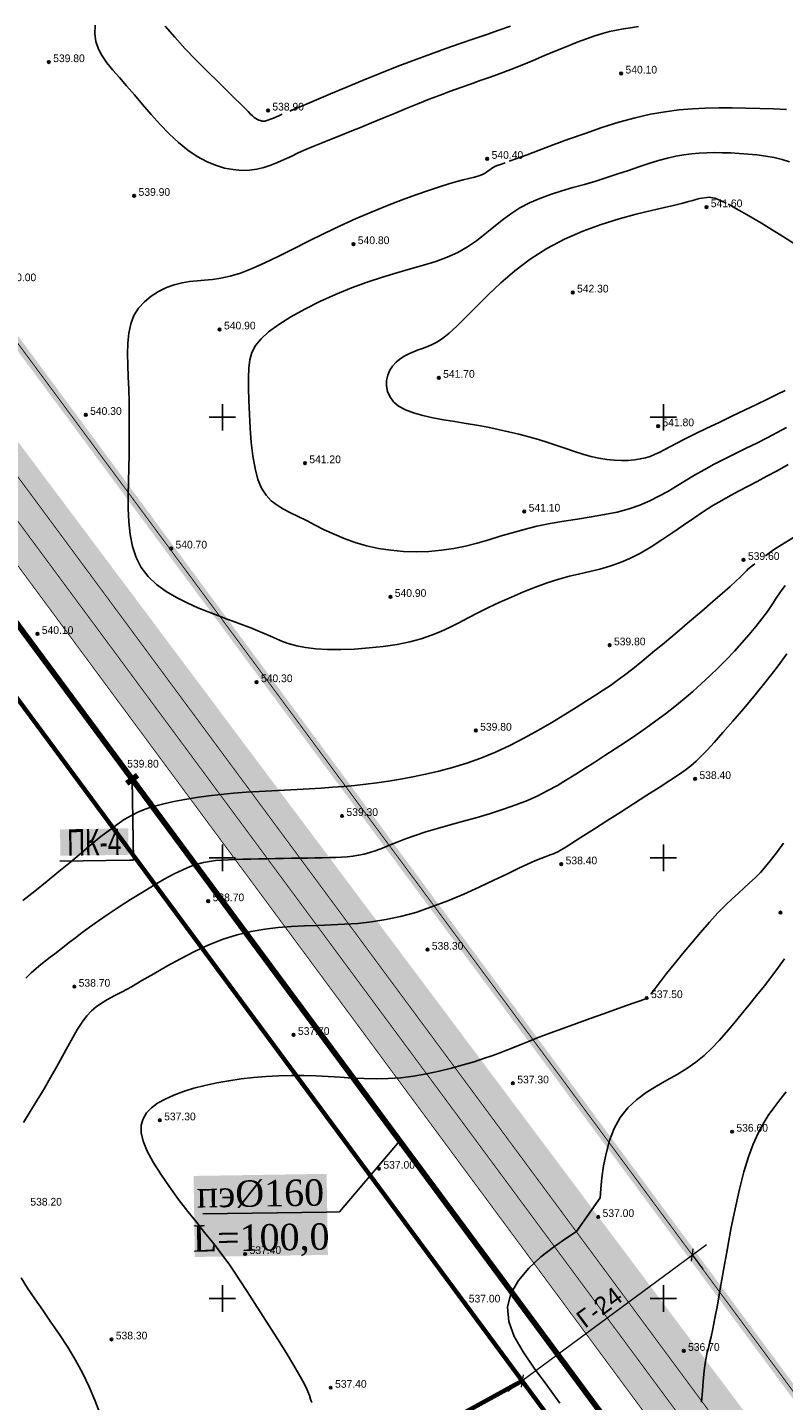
# Model space of a CAD drawing. Extents: x 0 to 361260, y 0 to 4201817.
# Tile 676 of 689: x 360978 to 361064, y 4200738 to 4200894. Entities that reach past the tile are written whole.
import ezdxf
from ezdxf import colors
from ezdxf.entities.mleader import LeaderData, LeaderLine
from ezdxf.math import Vec2, Vec3

# ---------------------------------------------------------------- set-up
doc = ezdxf.new("R2010")
doc.units = 0
doc.header["$LTSCALE"] = 0.5
doc.header["$MEASUREMENT"] = 0
doc.header["$PDMODE"] = 32
doc.header["$PDSIZE"] = 0.3
for name, pattern in [('CONTI', [0]), ('GOST2.303 6', [12, 8, -1.5, 1, -1.5]), ('STRIH_1', [3, 2, -1])]:
    doc.linetypes.add(name, pattern=pattern)
for name, color, linetype in [('(004) Точки рельефа', 7, 'Continuous'), ('GORIZDEFAULT', 32, 'CONTI'), ('OBRIV0', 32, 'CONTI'), ('PI_TTDEFAULT', 5, 'CONTI'), ('SETKR', 2, 'CONTI'), ('Водопровод 10', 7, 'Continuous'), ('Штрих Стекло', 7, 'Continuous')]:
    doc.layers.add(name, color=color, linetype=linetype)
doc.layers.add('0004. Услов. обоз. @ 1', color=250, linetype='Continuous', lineweight=30)
doc.styles.add('D-431', font='txt')
doc.styles.add('saddenly', font='arial.ttf')
doc.dimstyles.new('КАТЯ 200-not_rotation', dxfattribs={"dimtxt": 2, "dimasz": 1, "dimexe": 2, "dimexo": 0, "dimgap": 0.5, "dimtad": 1, "dimdec": 0, "dimzin": 0, "dimdsep": 46, "dimtxsty": 'saddenly', "dimblk": 'OBLIQUE', "dimcen": 10, "dimdle": 2, "dimclrd": 18, "dimclre": 18, "dimclrt": 18, "dimadec": 0, "dimazin": 0, "dimtfac": 1, "dimtdec": 0, "dimtofl": 0, "dimtmove": 0, "dimatfit": 3, "dimfxl": 1, "dimtolj": 1, "dimtzin": 0, "dimlwd": 0, "dimlwe": 0, "dimarcsym": 0})

# ---------------------------------------------------------------- blocks, each defined once
blk = doc.blocks.new('_Oblique')
at = {"color": 0, "linetype": 'ByBlock', "lineweight": -2}
blk.add_line((-0.5, -0.5), (0.5, 0.5), dxfattribs=at)
blk = doc.blocks.new('*D366')
at = {"color": 18, "linetype": 'Continuous', "lineweight": 0, "transparency": 16777216}
for p, q in [((361032.38, 4200739.47), (361054.9, 4200756.11)), ((361053.29, 4200754.92), (361054.48, 4200753.31)), ((361033.99, 4200740.65), (361035.18, 4200739.05))]:
    blk.add_line(p, q, dxfattribs=at)
at = {"layer": 'Defpoints', "color": 0, "linetype": 'Continuous', "transparency": 16777216}
for p in [(361053.29, 4200754.92), (361053.29, 4200754.92), (361033.99, 4200740.65)]:
    blk.add_point(p, dxfattribs=at)
at = {"color": 18, "linetype": 'Continuous', "lineweight": 0, "transparency": 16777216}
for p, rotation in [((361053.29, 4200754.92), 36.46851905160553), ((361033.99, 4200740.65), 216.4685190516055)]:
    blk.add_blockref('_Oblique', p, dxfattribs=dict(at, rotation=rotation))
at = {"color": 18, "linetype": 'Continuous', "transparency": 16777216, "insert": (361042.74, 4200749), "char_height": 2, "attachment_point": 5, "rotation": 36.4685, "style": 'saddenly'}
blk.add_mtext('\\A1;{\\C1;Г-24}', dxfattribs=at)
blk = doc.blocks.new('BL_333')
at = {"color": 0}
for p, q in [((-1.5, 0), (1.5, 0)), ((0, -1.5), (0, 1.5))]:
    blk.add_line(p, q, dxfattribs=at)
blk = doc.blocks.new('_None')
blk = doc.blocks.new('_ArchTick')
at = {"color": 0, "linetype": 'ByBlock', "const_width": 0.15}
blk.add_lwpolyline([(-0.5, -0.5), (0.5, 0.5)], dxfattribs=at)

msp = doc.modelspace()

# ---------------------------------------------------------------- hatches: boundary and pattern name
at = {"layer": 'Штрих Стекло', "linetype": 'Continuous'}
h = msp.add_hatch(color=5, dxfattribs=at)
h.dxf.hatch_style = 1
h.set_gradient(color1=(173, 173, 173), color2=(166, 166, 166), one_color=1, tint=0.65)
edge = h.paths.add_edge_path()
edge.add_line((360067.205, 4200806.615), (360049.645, 4200796.938))
edge.add_arc((360052.059, 4200792.559), 5, 32.88524, 118.85775, ccw=False)
edge.add_line((360056.257, 4200795.274), (360060.259, 4200789.085))
edge.add_line((360060.259, 4200789.085), (360069.039, 4200793.924))
edge.add_line((360069.039, 4200793.924), (360065.267, 4200799.758))
edge.add_arc((360069.63, 4200802.227), 5.014, 118.92591, 209.50369, ccw=False)
edge = h.paths.add_edge_path()
edge.add_line((360236.317, 4200517.23), (360498.797, 4200265.225))
edge.add_arc((360509.185, 4200276.045), 15, 226.16627, 298.85775)
edge.add_line((360516.425, 4200262.908), (361136.886, 4200604.824))
edge.add_arc((361129.646, 4200617.961), 15, 298.85775, 396.46852)
edge.add_line((361141.709, 4200626.877), (360736.189, 4201168.806))
edge.add_arc((360740.21, 4201171.777), 5, 118.85775, 216.46852, ccw=False)
edge.add_line((360737.797, 4201176.157), (360731.547, 4201172.713))
edge.add_line((360731.547, 4201172.713), (361139.296, 4200625.094))
edge.add_arc((361129.646, 4200617.961), 12, -61.14225, 36.46852, ccw=False)
edge.add_line((361135.438, 4200607.451), (360507.891, 4200266.197))
edge.add_line((360507.891, 4200266.197), (360237.512, 4200520.465))
edge.add_line((360237.512, 4200520.465), (360062.893, 4200790.537))
edge.add_line((360062.893, 4200790.537), (360060.259, 4200789.085))
edge.add_line((360060.259, 4200789.085), (360234.992, 4200518.836))
edge.add_arc((360242.55, 4200523.723), 9, 212.88524, 226.16627)
edge = h.paths.add_edge_path(flags=16)
edge.add_line((360274.624, 4200503.308), (360634.832, 4200701.808))
edge.add_arc((360637.246, 4200697.429), 5, 28.85775, 118.85775, ccw=False)
edge.add_line((360641.625, 4200699.842), (360789.915, 4200430.746))
edge.add_arc((360785.536, 4200428.333), 5, -61.14225, 28.85775, ccw=False)
edge.add_line((360787.949, 4200423.954), (360511.598, 4200271.666))
edge.add_arc((360509.185, 4200276.045), 5, 226.82384, 298.85775, ccw=False)
edge.add_line((360505.764, 4200272.399), (360273.569, 4200495.328))
edge.add_arc((360277.037, 4200498.929), 5, 118.85775, 226.07521, ccw=False)
h.paths.add_polyline_path([(360274.624, 4200503.308), (360631.329, 4200699.877), (360780.102, 4200429.905), (360509.832, 4200280.969)], flags=0)
edge = h.paths.add_edge_path(flags=16)
edge.add_line((360648.845, 4200709.53), (360942.986, 4200871.621))
edge.add_arc((360945.4, 4200867.242), 5, 36.46852, 118.85775, ccw=False)
edge.add_line((360949.42, 4200870.214), (361133.667, 4200620.933))
edge.add_arc((361129.646, 4200617.961), 5, -61.14225, 36.46852, ccw=False)
edge.add_line((361132.059, 4200613.582), (360801.962, 4200431.676))
edge.add_arc((360799.549, 4200436.055), 5, 208.85775, 298.85775, ccw=False)
edge.add_line((360795.17, 4200433.642), (360646.88, 4200702.738))
edge.add_arc((360651.259, 4200705.151), 5, 118.85775, 208.85775, ccw=False)
h.paths.add_polyline_path([(360652.349, 4200711.46), (360938.867, 4200869.351), (361123.713, 4200619.259), (360801.122, 4200441.489)], flags=0)
edge = h.paths.add_edge_path(flags=17)
edge.add_line((361139.296, 4200625.094), (360731.547, 4201172.713))
edge.add_line((360731.547, 4201172.713), (360723.659, 4201168.366))
edge.add_arc((360726.073, 4201163.987), 5, 36.46852, 118.85775, ccw=False)
edge.add_line((360730.093, 4201166.959), (360939.826, 4200883.196))
edge.add_arc((360935.805, 4200880.224), 5, -61.14225, 36.46852, ccw=False)
edge.add_line((360938.218, 4200875.845), (360645.95, 4200714.785))
edge.add_arc((360643.536, 4200719.164), 5, 208.85775, 298.85775, ccw=False)
edge.add_line((360639.157, 4200716.751), (360490.867, 4200985.847))
edge.add_arc((360495.246, 4200988.26), 5, 118.85775, 208.85775, ccw=False)
edge.add_line((360492.833, 4200992.639), (360478.82, 4200984.917))
edge.add_arc((360481.233, 4200980.538), 5, 28.85775, 118.85775, ccw=False)
edge.add_line((360485.612, 4200982.951), (360633.903, 4200713.855))
edge.add_arc((360629.523, 4200711.442), 5, -61.14225, 28.85552, ccw=False)
edge.add_line((360631.937, 4200707.063), (360550.485, 4200662.177))
edge.add_arc((360548.072, 4200666.557), 5, 208.85775, 298.85775, ccw=False)
edge.add_line((360543.693, 4200664.143), (360395.403, 4200933.239))
edge.add_arc((360399.782, 4200935.652), 5, 118.85775, 208.85775, ccw=False)
edge.add_line((360397.369, 4200940.032), (360749.145, 4201133.884))
edge.add_arc((360751.558, 4201129.505), 5, 36.46852, 118.85775, ccw=False)
edge.add_line((360755.579, 4201132.477), (360745.985, 4201145.458))
edge.add_arc((360741.964, 4201142.486), 5, -61.14225, 36.46852, ccw=False)
edge.add_line((360744.377, 4201138.107), (360086.378, 4200775.506))
edge.add_arc((360084.042, 4200779.927), 5, 212.88524, 297.85041, ccw=False)
edge.add_line((360079.844, 4200777.212), (360088.552, 4200763.743))
edge.add_arc((360092.751, 4200766.458), 5, 118.85775, 212.88524, ccw=False)
edge.add_line((360090.338, 4200770.837), (360383.356, 4200932.309))
edge.add_arc((360385.769, 4200927.93), 5, 28.85775, 118.85775, ccw=False)
edge.add_line((360390.148, 4200930.343), (360538.438, 4200661.248))
edge.add_arc((360534.059, 4200658.834), 5, -61.14225, 28.85775, ccw=False)
edge.add_line((360536.472, 4200654.455), (360267.361, 4200506.157))
edge.add_arc((360264.948, 4200510.536), 5, 226.16627, 298.85775, ccw=False)
edge.add_line((360261.485, 4200506.929), (360243.327, 4200524.363))
edge.add_line((360243.327, 4200524.363), (360069.039, 4200793.924))
edge.add_line((360069.039, 4200793.924), (360062.893, 4200790.537))
edge.add_line((360062.893, 4200790.537), (360237.512, 4200520.465))
edge.add_line((360237.512, 4200520.465), (360507.891, 4200266.197))
edge.add_line((360507.891, 4200266.197), (361135.438, 4200607.451))
edge.add_arc((361129.646, 4200617.961), 12, 298.85775, 396.46852)

# ---------------------------------------------------------------- linework, layer by layer
at = {"ltscale": 0.149071, "const_width": 0.1}
msp.add_lwpolyline([(359943.476, 4200738.432), (360053.157, 4200798.874, -0.3937719), (360059.769, 4200797.209), (360238.667, 4200520.519), (360501.567, 4200268.11, 0.3282587), (360514.494, 4200266.411), (361134.955, 4200608.327, 0.4536768), (361138.492, 4200624.499), (360736.189, 4201168.806, -0.4536768), (360737.797, 4201176.157), (360868.753, 4201248.322)], format="xyb", dxfattribs=at)
for points in [[(360052.603, 4200791.717), (360231.678, 4200514.752), (360505.949, 4200251.426), (361159.312, 4200611.473), (360744.344, 4201172.914)], [(360800.969, 4200441.405), (361123.713, 4200619.259), (360944.264, 4200862.049)]]:
    msp.add_lwpolyline(points, dxfattribs=at)
at = {"color": 1, "linetype": 'GOST2.303 6', "lineweight": 30, "const_width": 1.035}
msp.add_lwpolyline([(360055.869, 4200786.666), (360747.942, 4201168.046), (361159.312, 4200611.473), (360505.949, 4200251.426), (360231.678, 4200514.752)], close=True, dxfattribs=at)
at = {"color": 7, "linetype": 'STRIH_1', "ltscale": 2, "true_color": 0xffffff, "const_width": 0.1}
msp.add_lwpolyline([(360062.093, 4200799.14), (360240.997, 4200522.441), (360503.645, 4200270.274, 0.3282587), (360513.046, 4200269.038), (361133.507, 4200610.954, 0.4536768), (361136.08, 4200622.716), (360733.263, 4201167.717)], format="xyb", dxfattribs=at)
at = {"color": 5, "linetype": 'Continuous', "lineweight": 106}
msp.add_lwpolyline([(360703.217, 4201103.938), (360752.021, 4201130.562), (361131.186, 4200617.561)], dxfattribs=at)
at = {"ltscale": 0.149071, "const_width": 0.1}
msp.add_lwpolyline([(360949.42, 4200870.214), (361133.667, 4200620.933, -0.4536768), (361132.059, 4200613.582), (360801.962, 4200431.676, -0.4142136), (360795.17, 4200433.642), (360646.88, 4200702.738, -0.4142136), (360648.845, 4200709.53), (360942.986, 4200871.621, -0.3758217)], format="xyb", close=True, dxfattribs=at)
at = {"ltscale": 0.149071}
msp.add_lwpolyline([(360656.693, 4200703.578), (360801.122, 4200441.489), (361123.713, 4200619.259), (360944.264, 4200862.049)], close=True, dxfattribs=at)
at = {"color": 0, "ltscale": 0.149071, "const_width": 0.5}
for points in [[(360872.618, 4200651.728), (361033.988, 4200740.654), (360944.264, 4200862.049), (360800.403, 4200782.772)], [(360872.618, 4200651.728), (360944.832, 4200520.683), (361123.713, 4200619.259), (361033.988, 4200740.654)]]:
    msp.add_lwpolyline(points, close=True, dxfattribs=at)
at = {"layer": 'GORIZDEFAULT', "color": 32}
for points in [[(361047.17, 4200894.33, 539.5), (361046.28, 4200894.21, 539.5), (361045.47, 4200894.08, 539.5), (361044.69, 4200893.93, 539.5), (361043.91, 4200893.76, 539.5), (361043.1, 4200893.55, 539.5), (361042.24, 4200893.28, 539.5), (361041.28, 4200892.95, 539.5), (361040.21, 4200892.55, 539.5), (361039.04, 4200892.08, 539.5), (361037.81, 4200891.58, 539.5), (361036.53, 4200891.04, 539.5), (361035.23, 4200890.5, 539.5), (361033.95, 4200889.97, 539.5), (361032.7, 4200889.48, 539.5), (361031.51, 4200889.02, 539.5), (361030.36, 4200888.6, 539.5), (361029.24, 4200888.2, 539.5), (361028.13, 4200887.81, 539.5), (361027.02, 4200887.42, 539.5), (361025.87, 4200887.01, 539.5), (361024.68, 4200886.56, 539.5), (361023.44, 4200886.08, 539.5), (361022.15, 4200885.57, 539.5), (361020.83, 4200885.03, 539.5), (361019.51, 4200884.49, 539.5), (361018.19, 4200883.94, 539.5), (361016.91, 4200883.41, 539.5), (361015.67, 4200882.9, 539.5), (361014.49, 4200882.42, 539.5), (361013.38, 4200881.97, 539.5), (361012.32, 4200881.55, 539.5), (361011.32, 4200881.14, 539.5), (361010.37, 4200880.75, 539.5), (361009.47, 4200880.37, 539.5), (361008.61, 4200879.99, 539.5), (361007.8, 4200879.61, 539.5), (361007.02, 4200879.25, 539.5), (361006.26, 4200878.91, 539.5), (361005.49, 4200878.6, 539.5), (361004.72, 4200878.35, 539.5), (361003.92, 4200878.16, 539.5), (361003.07, 4200878.05, 539.5), (361002.18, 4200878.02, 539.5), (361001.23, 4200878.1, 539.5), (361000.25, 4200878.28, 539.5), (360999.24, 4200878.59, 539.5), (360998.2, 4200879.02, 539.5), (360997.15, 4200879.59, 539.5), (360996.09, 4200880.31, 539.5), (360995.03, 4200881.18, 539.5), (360993.97, 4200882.17, 539.5), (360992.94, 4200883.24, 539.5), (360991.93, 4200884.36, 539.5), (360990.95, 4200885.49, 539.5), (360990.02, 4200886.58, 539.5), (360989.14, 4200887.61, 539.5), (360988.32, 4200888.54, 539.5), (360987.57, 4200889.4, 539.5), (360986.92, 4200890.21, 539.5), (360986.38, 4200891, 539.5), (360985.95, 4200891.79, 539.5), (360985.67, 4200892.63, 539.5), (360985.54, 4200893.53, 539.5), (360985.57, 4200894.51, 539.5)], [(361006.79, 4200884.38, 539), (361006.4, 4200884.22, 539), (361006.13, 4200884.1, 539), (361005.94, 4200884.02, 539), (361005.79, 4200883.95, 539), (361004.81, 4200883.6, 539), (361004.65, 4200883.6, 539), (361004.49, 4200883.62, 539), (361004.32, 4200883.66, 539), (361004.14, 4200883.72, 539), (361003.97, 4200883.8, 539), (361003.78, 4200883.9, 539), (361003.6, 4200884.03, 539), (361003.41, 4200884.19, 539), (361003.19, 4200884.4, 539), (361002.91, 4200884.68, 539), (361002.54, 4200885.07, 539), (361002.04, 4200885.58, 539), (361001.39, 4200886.23, 539), (361000.55, 4200887.06, 539), (360999.51, 4200888.08, 539), (360998.32, 4200889.24, 539), (360997.06, 4200890.5, 539), (360995.8, 4200891.81, 539), (360994.6, 4200893.12, 539), (360993.53, 4200894.38, 539)], [(361032.65, 4200894.37, 539), (361031.36, 4200893.91, 539), (361029.99, 4200893.44, 539), (361028.52, 4200892.95, 539), (361026.97, 4200892.42, 539), (361025.32, 4200891.85, 539), (361023.58, 4200891.22, 539), (361021.74, 4200890.54, 539), (361019.81, 4200889.8, 539), (361017.84, 4200889.01, 539), (361015.89, 4200888.22, 539), (361014.01, 4200887.44, 539), (361012.25, 4200886.7, 539), (361010.68, 4200886.03, 539), (361009.34, 4200885.46, 539), (361008.4, 4200885.06, 539), (361007.65, 4200884.74, 539)], [(361063.96, 4200884.93, 540.5), (361062.47, 4200884.99, 540.5), (361060.92, 4200885.04, 540.5), (361059.35, 4200885.08, 540.5), (361057.8, 4200885.1, 540.5), (361056.28, 4200885.11, 540.5), (361054.78, 4200885.09, 540.5), (361053.29, 4200885.01, 540.5), (361051.77, 4200884.88, 540.5), (361050.2, 4200884.67, 540.5), (361048.55, 4200884.38, 540.5), (361046.81, 4200883.98, 540.5), (361044.96, 4200883.47, 540.5), (361043.04, 4200882.87, 540.5), (361041.12, 4200882.22, 540.5), (361039.25, 4200881.56, 540.5), (361037.49, 4200880.91, 540.5), (361035.9, 4200880.32, 540.5), (361034.54, 4200879.8, 540.5), (361033.38, 4200879.37, 540.5), (361032.5, 4200879.05, 540.5)], [(361064.31, 4200879, 541), (361063.46, 4200879.26, 541), (361062.55, 4200879.47, 541), (361061.6, 4200879.64, 541), (361060.61, 4200879.77, 541), (361059.61, 4200879.87, 541), (361058.61, 4200879.94, 541), (361057.63, 4200879.99, 541), (361056.68, 4200880.01, 541), (361055.78, 4200880.03, 541), (361054.91, 4200880.02, 541), (361054.05, 4200879.98, 541), (361053.2, 4200879.91, 541), (361052.32, 4200879.79, 541), (361051.42, 4200879.63, 541), (361050.46, 4200879.41, 541), (361049.44, 4200879.13, 541), (361048.36, 4200878.79, 541), (361047.23, 4200878.42, 541), (361046.06, 4200878.02, 541), (361044.84, 4200877.61, 541), (361043.6, 4200877.2, 541), (361042.33, 4200876.8, 541), (361041.04, 4200876.42, 541), (361039.75, 4200876.06, 541), (361038.48, 4200875.68, 541), (361037.22, 4200875.28, 541), (361036, 4200874.83, 541), (361034.84, 4200874.33, 541), (361033.73, 4200873.75, 541), (361032.7, 4200873.08, 541), (361031.71, 4200872.35, 541), (361030.75, 4200871.58, 541), (361029.8, 4200870.8, 541), (361028.82, 4200870.04, 541), (361027.79, 4200869.33, 541), (361026.69, 4200868.69, 541), (361025.49, 4200868.15, 541), (361024.2, 4200867.68, 541), (361022.81, 4200867.25, 541), (361021.34, 4200866.83, 541), (361019.78, 4200866.39, 541), (361018.14, 4200865.91, 541), (361016.42, 4200865.34, 541), (361014.64, 4200864.68, 541), (361012.83, 4200863.93, 541), (361011.05, 4200863.12, 541), (361009.35, 4200862.26, 541), (361007.78, 4200861.39, 541), (361006.4, 4200860.53, 541), (361005.25, 4200859.7, 541), (361004.39, 4200858.91, 541), (361003.77, 4200858.13, 541), (361003.35, 4200857.34, 541), (361003.11, 4200856.5, 541), (361002.99, 4200855.56, 541), (361002.97, 4200854.5, 541), (361002.98, 4200853.29, 541), (361003.02, 4200851.89, 541), (361003.07, 4200850.36, 541), (361003.15, 4200848.76, 541), (361003.28, 4200847.15, 541), (361003.46, 4200845.61, 541), (361003.71, 4200844.19, 541), (361004.04, 4200842.95, 541)], [(361032.06, 4200878.89, 540.5), (361031.54, 4200878.7, 540.5), (361031.17, 4200878.56, 540.5), (361030.9, 4200878.45, 540.5), (361030.69, 4200878.34, 540.5), (361030.5, 4200878.22, 540.5), (361030.33, 4200878.09, 540.5), (361030.14, 4200877.96, 540.5), (361029.95, 4200877.82, 540.5), (361029.73, 4200877.68, 540.5), (361029.48, 4200877.55, 540.5), (361029.19, 4200877.43, 540.5), (361028.85, 4200877.33, 540.5), (361028.44, 4200877.22, 540.5), (361027.93, 4200877.1, 540.5), (361027.32, 4200876.94, 540.5), (361026.58, 4200876.75, 540.5), (361025.68, 4200876.49, 540.5), (361024.61, 4200876.16, 540.5), (361023.36, 4200875.74, 540.5), (361021.94, 4200875.24, 540.5), (361020.38, 4200874.67, 540.5), (361018.72, 4200874.02, 540.5), (361016.97, 4200873.31, 540.5), (361015.18, 4200872.54, 540.5), (361013.37, 4200871.71, 540.5), (361011.56, 4200870.85, 540.5), (361009.78, 4200869.97, 540.5), (361008.05, 4200869.1, 540.5), (361006.4, 4200868.27, 540.5), (361004.83, 4200867.52, 540.5), (361003.38, 4200866.88, 540.5), (361002.05, 4200866.37, 540.5), (361000.88, 4200866.01, 540.5), (360999.82, 4200865.79, 540.5), (360998.87, 4200865.65, 540.5), (360997.98, 4200865.57, 540.5), (360997.13, 4200865.5, 540.5), (360996.29, 4200865.42, 540.5), (360995.44, 4200865.27, 540.5), (360994.55, 4200865.04, 540.5), (360993.65, 4200864.71, 540.5), (360992.77, 4200864.28, 540.5), (360991.93, 4200863.75, 540.5), (360991.16, 4200863.11, 540.5), (360990.51, 4200862.38, 540.5), (360989.98, 4200861.54, 540.5), (360989.62, 4200860.59, 540.5), (360989.39, 4200859.55, 540.5), (360989.28, 4200858.41, 540.5), (360989.25, 4200857.2, 540.5), (360989.28, 4200855.93, 540.5), (360989.33, 4200854.59, 540.5), (360989.39, 4200853.2, 540.5), (360989.43, 4200851.77, 540.5), (360989.45, 4200850.31, 540.5), (360989.45, 4200848.82, 540.5), (360989.44, 4200847.31, 540.5), (360989.42, 4200845.78, 540.5), (360989.39, 4200844.24, 540.5), (360989.36, 4200842.7, 540.5), (360989.33, 4200841.15, 540.5), (360989.33, 4200839.63, 540.5), (360989.39, 4200838.14, 540.5), (360989.54, 4200836.71, 540.5), (360989.8, 4200835.35, 540.5), (360990.22, 4200834.09, 540.5), (360990.81, 4200832.95, 540.5), (360991.6, 4200831.93, 540.5), (360992.55, 4200831.03, 540.5), (360993.64, 4200830.24, 540.5), (360994.8, 4200829.54, 540.5), (360996.01, 4200828.93, 540.5), (360997.22, 4200828.39, 540.5), (360998.4, 4200827.92, 540.5), (360999.5, 4200827.49, 540.5), (361000.53, 4200827.1, 540.5), (361001.49, 4200826.74, 540.5), (361002.39, 4200826.41, 540.5), (361003.23, 4200826.09, 540.5), (361004.01, 4200825.78, 540.5), (361004.74, 4200825.47, 540.5), (361005.44, 4200825.16, 540.5), (361006.12, 4200824.85, 540.5), (361006.82, 4200824.56, 540.5), (361007.59, 4200824.29, 540.5), (361008.45, 4200824.05, 540.5), (361009.44, 4200823.86, 540.5), (361010.59, 4200823.72, 540.5)], [(361057.12, 4200874.29, 541.5), (361056.57, 4200874.56, 541.5), (361056.15, 4200874.74, 541.5), (361055.82, 4200874.86, 541.5), (361055.57, 4200874.92, 541.5), (361055.37, 4200874.95, 541.5), (361055.21, 4200874.96, 541.5), (361054.11, 4200874.84, 541.5), (361053.93, 4200874.79, 541.5), (361053.68, 4200874.71, 541.5), (361053.34, 4200874.61, 541.5), (361052.86, 4200874.48, 541.5), (361052.19, 4200874.31, 541.5), (361051.29, 4200874.08, 541.5), (361050.12, 4200873.8, 541.5), (361048.64, 4200873.45, 541.5), (361046.91, 4200873.03, 541.5), (361045, 4200872.5, 541.5), (361042.96, 4200871.87, 541.5), (361040.87, 4200871.11, 541.5), (361038.78, 4200870.21, 541.5), (361036.77, 4200869.16, 541.5), (361034.89, 4200867.94, 541.5), (361033.15, 4200866.62, 541.5), (361031.56, 4200865.24, 541.5), (361030.1, 4200863.86, 541.5), (361028.79, 4200862.54, 541.5), (361027.62, 4200861.35, 541.5), (361026.6, 4200860.33, 541.5), (361025.72, 4200859.54, 541.5), (361024.97, 4200858.95, 541.5), (361024.31, 4200858.52, 541.5), (361023.73, 4200858.21, 541.5), (361023.19, 4200857.99, 541.5), (361022.69, 4200857.81, 541.5), (361022.19, 4200857.64, 541.5), (361021.67, 4200857.44, 541.5), (361021.14, 4200857.21, 541.5), (361020.63, 4200856.93, 541.5), (361020.14, 4200856.61, 541.5), (361019.69, 4200856.24, 541.5), (361019.3, 4200855.81, 541.5), (361018.98, 4200855.33, 541.5), (361018.75, 4200854.77, 541.5), (361018.62, 4200854.18, 541.5), (361018.6, 4200853.56, 541.5), (361018.72, 4200852.94, 541.5), (361018.97, 4200852.34, 541.5), (361019.39, 4200851.77, 541.5), (361019.98, 4200851.27, 541.5), (361020.75, 4200850.85, 541.5), (361021.67, 4200850.5, 541.5), (361022.73, 4200850.2, 541.5), (361023.88, 4200849.95, 541.5), (361025.09, 4200849.72, 541.5), (361026.35, 4200849.51, 541.5), (361027.61, 4200849.3, 541.5), (361028.86, 4200849.09, 541.5), (361030.08, 4200848.86, 541.5), (361031.28, 4200848.61, 541.5), (361032.46, 4200848.35, 541.5), (361033.61, 4200848.07, 541.5), (361034.73, 4200847.78, 541.5), (361035.83, 4200847.46, 541.5), (361036.89, 4200847.13, 541.5), (361037.92, 4200846.78, 541.5), (361038.93, 4200846.44, 541.5), (361039.91, 4200846.12, 541.5), (361040.86, 4200845.82, 541.5), (361041.79, 4200845.56, 541.5), (361042.7, 4200845.36, 541.5)], [(361064.86, 4200869.68, 541.5), (361063.61, 4200870.48, 541.5), (361062.34, 4200871.27, 541.5), (361061.11, 4200872.02, 541.5), (361059.94, 4200872.72, 541.5), (361058.88, 4200873.33, 541.5), (361057.96, 4200873.84, 541.5), (361057.65, 4200874.02, 541.5), (361057.36, 4200874.17, 541.5)], [(361042.7, 4200845.36, 541.5), (361043.58, 4200845.21, 541.5), (361044.42, 4200845.13, 541.5), (361045.24, 4200845.1, 541.5), (361046, 4200845.11, 541.5), (361046.72, 4200845.17, 541.5), (361047.38, 4200845.27, 541.5), (361047.98, 4200845.4, 541.5), (361048.51, 4200845.56, 541.5), (361049.01, 4200845.76, 541.5), (361049.53, 4200845.99, 541.5), (361050.09, 4200846.29, 541.5), (361050.74, 4200846.64, 541.5), (361051.52, 4200847.05, 541.5), (361052.47, 4200847.55, 541.5), (361053.62, 4200848.12, 541.5), (361054.91, 4200848.75, 541.5), (361056.31, 4200849.42, 541.5), (361057.75, 4200850.11, 541.5), (361059.18, 4200850.79, 541.5), (361060.55, 4200851.44, 541.5), (361061.79, 4200852.05, 541.5), (361062.87, 4200852.58, 541.5), (361063.79, 4200853.05, 541.5)], [(361004.04, 4200842.95, 541), (361004.45, 4200841.95, 541), (361004.96, 4200841.15, 541), (361005.54, 4200840.52, 541), (361006.2, 4200840.01, 541), (361006.94, 4200839.57, 541), (361007.74, 4200839.16, 541), (361008.61, 4200838.73, 541), (361009.53, 4200838.27, 541), (361010.51, 4200837.76, 541), (361011.56, 4200837.24, 541), (361012.66, 4200836.73, 541), (361013.82, 4200836.23, 541), (361015.05, 4200835.79, 541), (361016.34, 4200835.41, 541), (361017.69, 4200835.12, 541), (361019.09, 4200834.91, 541), (361020.52, 4200834.78, 541), (361021.97, 4200834.74, 541), (361023.41, 4200834.78, 541), (361024.84, 4200834.91, 541), (361026.23, 4200835.11, 541), (361027.58, 4200835.38, 541), (361028.9, 4200835.72, 541), (361030.21, 4200836.1, 541), (361031.51, 4200836.5, 541), (361032.85, 4200836.9, 541), (361034.22, 4200837.28, 541), (361035.65, 4200837.63, 541), (361037.15, 4200837.93, 541), (361038.7, 4200838.2, 541), (361040.27, 4200838.44, 541), (361041.83, 4200838.69, 541), (361043.34, 4200838.95, 541), (361044.78, 4200839.25, 541), (361046.12, 4200839.6, 541), (361047.34, 4200840.02, 541), (361048.46, 4200840.5, 541), (361049.5, 4200841.03, 541), (361050.5, 4200841.59, 541), (361051.48, 4200842.19, 541), (361052.48, 4200842.8, 541), (361053.52, 4200843.43, 541), (361054.62, 4200844.05, 541), (361055.77, 4200844.66, 541), (361056.96, 4200845.27, 541), (361058.18, 4200845.88, 541), (361059.39, 4200846.48, 541), (361060.59, 4200847.08, 541), (361061.76, 4200847.67, 541), (361062.89, 4200848.26, 541), (361063.96, 4200848.85, 541)], [(361010.59, 4200823.72, 540.5), (361011.93, 4200823.65, 540.5), (361013.42, 4200823.65, 540.5), (361015, 4200823.7, 540.5), (361016.63, 4200823.82, 540.5), (361018.25, 4200824, 540.5), (361019.8, 4200824.23, 540.5), (361021.24, 4200824.52, 540.5), (361022.54, 4200824.86, 540.5), (361023.7, 4200825.26, 540.5), (361024.78, 4200825.69, 540.5), (361025.81, 4200826.17, 540.5), (361026.82, 4200826.69, 540.5), (361027.86, 4200827.23, 540.5), (361028.97, 4200827.81, 540.5), (361030.17, 4200828.4, 540.5), (361031.44, 4200829.01, 540.5), (361032.77, 4200829.6, 540.5), (361034.13, 4200830.18, 540.5), (361035.49, 4200830.72, 540.5), (361036.83, 4200831.2, 540.5), (361038.13, 4200831.61, 540.5), (361039.36, 4200831.95, 540.5), (361040.54, 4200832.24, 540.5), (361041.68, 4200832.5, 540.5), (361042.8, 4200832.78, 540.5), (361043.92, 4200833.09, 540.5), (361045.04, 4200833.48, 540.5), (361046.2, 4200833.97, 540.5), (361047.39, 4200834.58, 540.5), (361048.61, 4200835.3, 540.5), (361049.84, 4200836.09, 540.5), (361051.07, 4200836.92, 540.5), (361052.27, 4200837.75, 540.5), (361053.44, 4200838.56, 540.5), (361054.56, 4200839.3, 540.5), (361055.62, 4200839.97, 540.5), (361056.63, 4200840.57, 540.5), (361057.62, 4200841.13, 540.5), (361058.6, 4200841.65, 540.5), (361059.6, 4200842.18, 540.5), (361060.64, 4200842.72, 540.5), (361061.74, 4200843.3, 540.5), (361062.91, 4200843.94, 540.5), (361064.14, 4200844.64, 540.5)], [(361061.56, 4200834.26, 539.5), (361062.48, 4200834.95, 539.5), (361063.71, 4200835.71, 539.5), (361065.14, 4200836.58, 539.5), (361066.71, 4200837.53, 539.5), (361068.32, 4200838.5, 539.5), (361069.89, 4200839.45, 539.5), (361071.35, 4200840.32, 539.5), (361072.59, 4200841.08, 539.5), (361073.53, 4200841.66, 539.5), (361074.25, 4200842.11, 539.5), (361074.8, 4200842.48, 539.5), (361075.23, 4200842.79, 539.5), (361075.58, 4200843.06, 539.5)], [(360977.38, 4200795.17, 539.5), (360978.75, 4200796.24, 539.5), (360980.12, 4200797.34, 539.5), (360981.47, 4200798.45, 539.5), (360982.78, 4200799.53, 539.5), (360984.02, 4200800.57, 539.5), (360985.18, 4200801.54, 539.5), (360986.24, 4200802.41, 539.5), (360987.2, 4200803.16, 539.5), (360988.07, 4200803.8, 539.5), (360988.88, 4200804.35, 539.5), (360989.68, 4200804.82, 539.5), (360990.5, 4200805.22, 539.5), (360991.36, 4200805.57, 539.5), (360992.31, 4200805.87, 539.5), (360993.36, 4200806.15, 539.5), (360994.51, 4200806.41, 539.5), (360995.74, 4200806.64, 539.5), (360997.05, 4200806.85, 539.5), (360998.41, 4200807.03, 539.5), (360999.82, 4200807.19, 539.5), (361001.26, 4200807.33, 539.5), (361002.71, 4200807.44, 539.5), (361004.16, 4200807.54, 539.5), (361005.61, 4200807.62, 539.5), (361007.05, 4200807.7, 539.5), (361008.47, 4200807.77, 539.5), (361009.86, 4200807.84, 539.5), (361011.2, 4200807.92, 539.5), (361012.5, 4200808.01, 539.5), (361013.77, 4200808.11, 539.5), (361015.02, 4200808.22, 539.5), (361016.27, 4200808.36, 539.5), (361017.53, 4200808.52, 539.5), (361018.83, 4200808.71, 539.5), (361020.18, 4200808.93, 539.5), (361021.58, 4200809.19, 539.5), (361023.04, 4200809.49, 539.5), (361024.56, 4200809.84, 539.5), (361026.11, 4200810.26, 539.5), (361027.7, 4200810.75, 539.5), (361029.32, 4200811.33, 539.5), (361030.96, 4200812, 539.5), (361032.61, 4200812.77, 539.5), (361034.25, 4200813.61, 539.5), (361035.84, 4200814.49, 539.5), (361037.37, 4200815.38, 539.5), (361038.81, 4200816.26, 539.5), (361040.12, 4200817.08, 539.5), (361041.29, 4200817.82, 539.5), (361042.29, 4200818.46, 539.5), (361043.18, 4200819.04, 539.5), (361043.99, 4200819.58, 539.5), (361044.78, 4200820.13, 539.5), (361045.6, 4200820.74, 539.5), (361046.52, 4200821.45, 539.5), (361047.56, 4200822.29, 539.5), (361048.78, 4200823.29, 539.5), (361050.13, 4200824.42, 539.5), (361051.55, 4200825.61, 539.5), (361052.98, 4200826.83, 539.5), (361054.35, 4200828.01, 539.5), (361055.61, 4200829.1, 539.5), (361056.69, 4200830.05, 539.5), (361057.56, 4200830.81, 539.5), (361058.22, 4200831.41, 539.5), (361058.71, 4200831.86, 539.5), (361059.06, 4200832.2, 539.5), (361059.3, 4200832.45, 539.5), (361059.46, 4200832.63, 539.5), (361059.58, 4200832.78, 539.5), (361060.38, 4200833.38, 539.5)], [(360977.71, 4200786.34, 539), (360978.31, 4200786.94, 539), (360978.88, 4200787.46, 539), (360979.42, 4200787.91, 539), (360979.95, 4200788.33, 539), (360980.48, 4200788.72, 539), (360981, 4200789.11, 539), (360981.53, 4200789.51, 539), (360982.08, 4200789.95, 539), (360982.68, 4200790.43, 539), (360983.34, 4200790.94, 539), (360984.09, 4200791.52, 539), (360984.95, 4200792.15, 539), (360985.94, 4200792.85, 539), (360987.06, 4200793.62, 539), (360988.29, 4200794.44, 539), (360989.58, 4200795.27, 539), (360990.89, 4200796.09, 539), (360992.18, 4200796.87, 539), (360993.4, 4200797.57, 539), (360994.52, 4200798.18, 539), (360995.5, 4200798.65, 539), (360996.36, 4200799.02, 539), (360997.14, 4200799.29, 539), (360997.85, 4200799.48, 539), (360998.53, 4200799.6, 539), (360999.21, 4200799.69, 539), (360999.92, 4200799.74, 539), (361000.68, 4200799.78, 539), (361001.49, 4200799.82, 539), (361002.34, 4200799.85, 539), (361003.22, 4200799.87, 539), (361004.13, 4200799.89, 539), (361005.05, 4200799.91, 539), (361005.98, 4200799.92, 539), (361006.92, 4200799.93, 539), (361007.84, 4200799.95, 539), (361008.75, 4200799.96, 539), (361009.64, 4200799.98, 539), (361010.5, 4200800, 539), (361011.32, 4200800.01, 539), (361012.1, 4200800.03, 539), (361012.82, 4200800.05, 539), (361013.51, 4200800.08, 539), (361014.16, 4200800.13, 539), (361014.8, 4200800.19, 539), (361015.44, 4200800.29, 539), (361016.08, 4200800.43, 539), (361016.73, 4200800.61, 539), (361017.42, 4200800.84, 539), (361018.15, 4200801.12, 539), (361018.95, 4200801.44, 539), (361019.82, 4200801.79, 539), (361020.78, 4200802.16, 539), (361021.86, 4200802.55, 539), (361023.06, 4200802.94, 539), (361024.39, 4200803.35, 539), (361025.83, 4200803.76, 539), (361027.34, 4200804.17, 539), (361028.88, 4200804.6, 539), (361030.41, 4200805.05, 539), (361031.89, 4200805.52, 539), (361033.29, 4200806.01, 539), (361034.59, 4200806.52, 539), (361035.78, 4200807.06, 539), (361036.91, 4200807.63, 539), (361037.98, 4200808.23, 539), (361039.03, 4200808.85, 539), (361040.07, 4200809.5, 539), (361041.14, 4200810.18, 539), (361042.24, 4200810.88, 539), (361043.38, 4200811.61, 539), (361044.54, 4200812.36, 539), (361045.7, 4200813.13, 539), (361046.87, 4200813.92, 539), (361048.02, 4200814.72, 539), (361049.15, 4200815.54, 539), (361050.24, 4200816.36, 539), (361051.3, 4200817.19, 539), (361052.34, 4200818.04, 539), (361053.34, 4200818.89, 539), (361054.32, 4200819.77, 539), (361055.28, 4200820.66, 539), (361056.22, 4200821.58, 539), (361057.15, 4200822.51, 539), (361058.05, 4200823.46, 539), (361058.91, 4200824.41, 539), (361059.73, 4200825.35, 539), (361060.49, 4200826.26, 539), (361061.18, 4200827.14, 539), (361061.79, 4200827.97, 539), (361062.32, 4200828.75, 539), (361062.8, 4200829.49, 539), (361063.29, 4200830.2, 539), (361063.81, 4200830.91, 539)], [(360977.46, 4200769.96, 538.5), (360978.22, 4200771.23, 538.5), (360979, 4200772.52, 538.5), (360979.78, 4200773.81, 538.5), (360980.53, 4200775.08, 538.5), (360981.23, 4200776.31, 538.5), (360981.88, 4200777.49, 538.5), (360982.48, 4200778.59, 538.5), (360983.05, 4200779.62, 538.5), (360983.59, 4200780.55, 538.5), (360984.12, 4200781.37, 538.5), (360984.64, 4200782.06, 538.5), (360985.16, 4200782.63, 538.5), (360985.71, 4200783.11, 538.5), (360986.3, 4200783.52, 538.5), (360986.98, 4200783.92, 538.5), (360987.74, 4200784.34, 538.5), (360988.64, 4200784.81, 538.5), (360989.68, 4200785.38, 538.5), (360990.88, 4200786.07, 538.5), (360992.23, 4200786.86, 538.5), (360993.69, 4200787.7, 538.5), (360995.24, 4200788.55, 538.5), (360996.84, 4200789.37, 538.5), (360998.47, 4200790.12, 538.5), (361000.09, 4200790.77, 538.5), (361001.69, 4200791.27, 538.5), (361003.25, 4200791.65, 538.5), (361004.8, 4200791.91, 538.5), (361006.32, 4200792.09, 538.5), (361007.83, 4200792.21, 538.5), (361009.33, 4200792.28, 538.5), (361010.82, 4200792.34, 538.5), (361012.32, 4200792.39, 538.5), (361013.83, 4200792.46, 538.5), (361015.36, 4200792.57, 538.5), (361016.92, 4200792.74, 538.5), (361018.53, 4200792.99, 538.5), (361020.19, 4200793.35, 538.5), (361021.92, 4200793.82, 538.5), (361023.72, 4200794.43, 538.5), (361025.55, 4200795.13, 538.5), (361027.37, 4200795.9, 538.5), (361029.12, 4200796.69, 538.5), (361030.77, 4200797.46, 538.5), (361032.26, 4200798.17, 538.5), (361033.54, 4200798.79, 538.5), (361034.6, 4200799.28, 538.5), (361035.44, 4200799.65, 538.5), (361036.09, 4200799.93, 538.5), (361036.6, 4200800.12, 538.5), (361036.98, 4200800.27, 538.5), (361037.28, 4200800.37, 538.5), (361037.53, 4200800.46, 538.5), (361037.76, 4200800.56, 538.5), (361038.02, 4200800.68, 538.5), (361038.33, 4200800.86, 538.5), (361038.74, 4200801.11, 538.5), (361039.29, 4200801.45, 538.5), (361040.03, 4200801.92, 538.5), (361040.99, 4200802.53, 538.5), (361042.19, 4200803.3, 538.5), (361043.58, 4200804.19, 538.5), (361045.09, 4200805.15, 538.5), (361046.63, 4200806.14, 538.5), (361048.13, 4200807.1, 538.5), (361049.53, 4200808, 538.5), (361050.73, 4200808.79, 538.5), (361051.7, 4200809.43, 538.5), (361052.47, 4200809.97, 538.5), (361053.12, 4200810.46, 538.5), (361053.7, 4200810.96, 538.5), (361054.29, 4200811.53, 538.5), (361054.95, 4200812.23, 538.5), (361055.75, 4200813.11, 538.5), (361056.74, 4200814.22, 538.5), (361057.88, 4200815.52, 538.5), (361059.11, 4200816.96, 538.5), (361060.4, 4200818.49, 538.5), (361061.67, 4200820.07, 538.5), (361062.89, 4200821.64, 538.5), (361064, 4200823.16, 538.5)], [(361048.56, 4200784.54, 537.5), (361049.66, 4200785.97, 537.5), (361050.37, 4200786.87, 537.5), (361051.22, 4200787.93, 537.5), (361052.18, 4200789.1, 537.5), (361053.19, 4200790.33, 537.5), (361054.22, 4200791.55, 537.5), (361055.23, 4200792.71, 537.5), (361056.17, 4200793.75, 537.5), (361057.03, 4200794.63, 537.5), (361057.8, 4200795.37, 537.5), (361058.5, 4200796.01, 537.5), (361059.16, 4200796.6, 537.5), (361059.78, 4200797.16, 537.5), (361060.39, 4200797.73, 537.5), (361061, 4200798.35, 537.5), (361061.62, 4200799.06, 537.5), (361062.27, 4200799.85, 537.5), (361062.94, 4200800.73, 537.5), (361063.63, 4200801.68, 537.5)], [(361038.28, 4200738.14, 537), (361036.79, 4200740.16, 537), (361035.37, 4200742.09, 537), (361034.1, 4200743.93, 537), (361033.1, 4200745.7, 537), (361032.47, 4200747.4, 537), (361032.32, 4200749.02, 537), (361032.71, 4200750.58, 537), (361033.56, 4200752.06, 537), (361034.73, 4200753.44, 537), (361036.1, 4200754.71, 537), (361037.55, 4200755.83, 537), (361038.94, 4200756.8, 537), (361040.16, 4200757.59, 537), (361042.84, 4200761.41, 537), (361042.92, 4200762.44, 537), (361043.04, 4200763.68, 537), (361043.23, 4200765.04, 537), (361043.51, 4200766.47, 537), (361043.9, 4200767.91, 537), (361044.42, 4200769.29, 537), (361045.1, 4200770.54, 537), (361045.96, 4200771.62, 537), (361046.95, 4200772.55, 537), (361048.05, 4200773.36, 537), (361049.22, 4200774.09, 537), (361050.4, 4200774.76, 537), (361051.57, 4200775.42, 537), (361052.67, 4200776.1, 537), (361053.69, 4200776.82, 537), (361054.62, 4200777.59, 537), (361055.5, 4200778.42, 537), (361056.34, 4200779.29, 537), (361057.16, 4200780.22, 537), (361057.98, 4200781.19, 537), (361058.82, 4200782.21, 537), (361059.69, 4200783.29, 537), (361060.57, 4200784.38, 537), (361061.45, 4200785.48, 537), (361062.28, 4200786.56, 537), (361063.05, 4200787.59, 537), (361063.73, 4200788.56, 537)], [(361010.14, 4200738.2, 537.5), (361010.01, 4200738.59, 537.5), (361009.87, 4200738.99, 537.5), (361009.7, 4200739.44, 537.5), (361009.45, 4200739.97, 537.5), (361009.12, 4200740.61, 537.5), (361008.68, 4200741.41, 537.5), (361008.1, 4200742.41, 537.5), (361007.37, 4200743.62, 537.5), (361006.52, 4200744.99, 537.5), (361005.59, 4200746.47, 537.5), (361004.64, 4200747.97, 537.5), (361003.7, 4200749.44, 537.5), (361002.81, 4200750.81, 537.5), (361002.03, 4200752, 537.5), (361001.38, 4200752.98, 537.5), (361000.83, 4200753.79, 537.5), (361000.33, 4200754.49, 537.5), (360999.84, 4200755.15, 537.5), (360999.32, 4200755.83, 537.5), (360998.72, 4200756.59, 537.5), (360997.98, 4200757.5, 537.5), (360997.1, 4200758.61, 537.5), (360996.1, 4200759.87, 537.5), (360995.04, 4200761.24, 537.5), (360993.99, 4200762.67, 537.5), (360993.01, 4200764.09, 537.5), (360992.15, 4200765.46, 537.5), (360991.48, 4200766.73, 537.5), (360991.03, 4200767.84, 537.5), (360990.81, 4200768.81, 537.5), (360990.81, 4200769.66, 537.5), (360991.01, 4200770.4, 537.5), (360991.39, 4200771.05, 537.5), (360991.95, 4200771.62, 537.5), (360992.66, 4200772.15, 537.5), (360993.51, 4200772.63, 537.5), (360994.49, 4200773.07, 537.5), (360995.59, 4200773.48, 537.5), (360996.77, 4200773.85, 537.5), (360998.03, 4200774.18, 537.5), (360999.36, 4200774.46, 537.5), (361000.72, 4200774.71, 537.5), (361002.12, 4200774.91, 537.5), (361003.54, 4200775.06, 537.5), (361004.96, 4200775.18, 537.5), (361006.4, 4200775.26, 537.5), (361007.83, 4200775.29, 537.5), (361009.24, 4200775.29, 537.5), (361010.64, 4200775.26, 537.5), (361012.01, 4200775.19, 537.5), (361013.37, 4200775.11, 537.5), (361014.71, 4200775.02, 537.5), (361016.06, 4200774.96, 537.5), (361017.42, 4200774.93, 537.5), (361018.81, 4200774.96, 537.5), (361020.23, 4200775.05, 537.5), (361021.68, 4200775.24, 537.5), (361023.14, 4200775.49, 537.5), (361024.59, 4200775.8, 537.5), (361025.99, 4200776.14, 537.5), (361027.32, 4200776.51, 537.5), (361028.54, 4200776.87, 537.5), (361029.62, 4200777.22, 537.5), (361030.55, 4200777.54, 537.5), (361031.38, 4200777.85, 537.5), (361032.14, 4200778.15, 537.5), (361032.92, 4200778.46, 537.5), (361033.75, 4200778.79, 537.5), (361034.69, 4200779.17, 537.5), (361035.8, 4200779.6, 537.5), (361037.12, 4200780.1, 537.5), (361038.6, 4200780.65, 537.5), (361040.15, 4200781.22, 537.5), (361041.71, 4200781.78, 537.5), (361043.21, 4200782.32, 537.5), (361044.56, 4200782.8, 537.5), (361045.71, 4200783.21, 537.5), (361048.11, 4200784.03, 537.5)], [(361054.31, 4200738.24, 536.5), (361054.42, 4200739.54, 536.5), (361054.51, 4200740.59, 536.5), (361054.59, 4200741.43, 536.5), (361054.66, 4200742.1, 536.5), (361054.73, 4200742.64, 536.5), (361054.8, 4200743.09, 536.5), (361054.89, 4200743.5, 536.5), (361054.98, 4200743.91, 536.5), (361055.1, 4200744.36, 536.5), (361055.23, 4200744.92, 536.5), (361055.4, 4200745.64, 536.5), (361055.6, 4200746.56, 536.5), (361055.84, 4200747.75, 536.5), (361056.12, 4200749.25, 536.5), (361056.45, 4200751.09, 536.5), (361056.82, 4200753.21, 536.5), (361057.22, 4200755.49, 536.5), (361057.66, 4200757.85, 536.5), (361058.13, 4200760.18, 536.5), (361058.62, 4200762.39, 536.5), (361059.12, 4200764.39, 536.5), (361059.64, 4200766.09, 536.5), (361060.17, 4200767.53, 536.5), (361060.73, 4200768.75, 536.5), (361061.3, 4200769.81, 536.5), (361061.9, 4200770.76, 536.5), (361062.54, 4200771.65, 536.5), (361063.21, 4200772.54, 536.5), (361063.92, 4200773.45, 536.5)], [(360986.1, 4200736.97, 538.5), (360985.54, 4200738.47, 538.5), (360984.9, 4200739.98, 538.5), (360984.17, 4200741.49, 538.5), (360983.36, 4200742.99, 538.5), (360982.47, 4200744.47, 538.5), (360981.53, 4200745.91, 538.5), (360980.57, 4200747.31, 538.5), (360979.63, 4200748.67, 538.5), (360978.73, 4200749.96, 538.5), (360977.91, 4200751.18, 538.5), (360977.19, 4200752.33, 538.5)]]:
    msp.add_polyline3d(points, dxfattribs=at)
at = {"layer": 'PI_TTDEFAULT', "color": 5}
for p in [(360980.32, 4200890.31, 539.8), (361045.21, 4200889.02, 540.1), (361005.18, 4200884.82, 538.9), (361030.03, 4200879.33, 540.4), (360990, 4200875.14, 539.9), (361054.89, 4200873.85, 541.6), (361014.86, 4200869.65, 540.8), (361039.72, 4200864.16, 542.3), (360999.69, 4200859.97, 540.9), (361024.54, 4200854.48, 541.7), (360984.51, 4200850.28, 540.3), (361049.4, 4200848.99, 541.8), (361009.37, 4200844.79, 541.2), (361034.23, 4200839.31, 541.1), (360994.2, 4200835.11, 540.7), (361059.09, 4200833.82, 539.6), (361019.06, 4200829.62, 540.9), (360979.03, 4200825.42, 540.1), (361043.91, 4200824.13, 539.8), (361003.88, 4200819.94, 540.3), (361028.74, 4200814.45, 539.8), (360988.71, 4200810.25, 539.8), (361053.6, 4200808.96, 538.4), (361013.57, 4200804.76, 539.3), (361038.43, 4200799.28, 538.4), (360998.4, 4200795.08, 538.7), (361063.28, 4200793.79, 537.2), (361023.25, 4200789.59, 538.3), (360983.22, 4200785.39, 538.7), (361048.11, 4200784.1, 537.5), (361008.08, 4200779.91, 537.7), (361032.94, 4200774.42, 537.3), (360992.91, 4200770.22, 537.3), (361057.79, 4200768.93, 536.6), (361017.76, 4200764.73, 537), (361042.62, 4200759.25, 537), (361002.59, 4200755.05, 537.4), (361027.45, 4200749.56, 537), (360987.42, 4200745.36, 538.3), (361052.31, 4200744.07, 536.7), (361012.28, 4200739.88, 537.4)]:
    msp.add_point(p, dxfattribs=at)

# ---------------------------------------------------------------- block references
at = {"layer": 'SETKR', "color": 92}
for p in [(361000, 4200850), (361050, 4200850), (361000, 4200800), (361050, 4200800), (361000, 4200750), (361050, 4200750)]:
    msp.add_blockref('BL_333', p, dxfattribs=at)

# ---------------------------------------------------------------- texts
at = {"layer": '(004) Точки рельефа', "style": 'D-431'}
for s, p in [('539.80', (360980.82, 4200890.3)), ('540.10', (361045.71, 4200889.01)), ('538.90', (361005.67, 4200884.81)), ('540.40', (361030.53, 4200879.33)), ('539.90', (360990.5, 4200875.13)), ('541.60', (361055.38, 4200873.84)), ('540.80', (361015.36, 4200869.65)), ('540.00', (360975.32, 4200865.44)), ('542.30', (361040.21, 4200864.16)), ('540.90', (361000.19, 4200859.97)), ('541.70', (361025.03, 4200854.48)), ('540.30', (360985.01, 4200850.27)), ('541.80', (361049.9, 4200848.98)), ('541.20', (361009.86, 4200844.79)), ('541.10', (361034.73, 4200839.3)), ('540.70', (360994.69, 4200835.11)), ('539.60', (361059.59, 4200833.81)), ('540.90', (361019.55, 4200829.62)), ('540.10', (360979.53, 4200825.41)), ('539.80', (361044.4, 4200824.12)), ('540.30', (361004.38, 4200819.94)), ('539.80', (361029.23, 4200814.44)), ('539.80', (360989.21, 4200810.25)), ('538.40', (361054.09, 4200808.95)), ('539.30', (361014.07, 4200804.76)), ('538.40', (361038.92, 4200799.27)), ('538.70', (360998.9, 4200795.08)), ('538.30', (361023.75, 4200789.58)), ('538.70', (360983.71, 4200785.38)), ('537.50', (361048.61, 4200784.09)), ('537.70', (361008.57, 4200779.91)), ('537.30', (361033.44, 4200774.41)), ('537.30', (360993.4, 4200770.22)), ('536.60', (361058.28, 4200768.93)), ('537.00', (361018.26, 4200764.73)), ('538.20', (360978.23, 4200760.54)), ('537.00', (361043.11, 4200759.25)), ('537.40', (361003.09, 4200755.05)), ('537.00', (361027.94, 4200749.55)), ('538.30', (360987.92, 4200745.36)), ('536.70', (361052.8, 4200744.06)), ('537.40', (361012.78, 4200739.87))]:
    msp.add_text(s, height=0.875, dxfattribs=at).set_placement(p)

# ---------------------------------------------------------------- dimensions: what is measured, and where the dimension line sits
at = {"color": 1, "linetype": 'Continuous'}
dim = msp.add_aligned_dim(p1=(361033.988, 4200740.654), p2=(361053.289, 4200754.919), distance=0, text='{\\C1;Г-24}', dimstyle='КАТЯ 200-not_rotation', dxfattribs=at)
dim.commit()
dim.dimension.update_dxf_attribs({"geometry": '*D366', "text_midpoint": (361042.745, 4200748.996)})

# ---------------------------------------------------------------- next in the draw order: leaders
at = {"layer": '0004. Услов. обоз. @ 1'}
ml = msp.add_multileader_mtext('Standard', dxfattribs=at)
ml.set_content('{\\W0.7;\\C1;ПК-4}', color=256)
ml.set_leader_properties(color=6)
ml.set_arrow_properties(name='NONE')
ml.build(insert=Vec2(0, 0))
ml.multileader.update_dxf_attribs({"text_left_attachment_type": 6, "text_right_attachment_type": 6, "dogleg_length": 0.01})
ctx = ml.context
ctx.base_point, ctx.char_height, ctx.landing_gap_size, ctx.plane_origin, ctx.plane_x_axis, ctx.plane_y_axis = Vec3(360981.564, 4200799.631), 3, 0.1, Vec3(360984.831, 4200810.141), Vec3(0.9998877, 0.0149857), Vec3(-0.0149857, 0.9998877)
ctx.left_attachment, ctx.right_attachment, ctx.text_align_type = 6, 6, 1
notes = []
notes.append((ctx, [(1, (1, 1, 0), (360989.919, 4200799.757), (-0.9998877, -0.0149857), 0.456, [(0, [(360989.773, 4200808.888)], 0, [])])]))
ctx.mtext.insert, ctx.mtext.text_direction, ctx.mtext.rotation, ctx.mtext.width, ctx.mtext.alignment, ctx.mtext.flow_direction = Vec3(360985.46, 4200803.29), Vec3(0.9998877, 0.0149857), 0.0149862, 7.73, 2, 5
ctx.mtext.has_bg_fill, ctx.mtext.bg_color, ctx.mtext.bg_scale_factor, ctx.mtext.bg_transparency, ctx.mtext.use_window_bg_color = 1, -1023409921, 1, 0, 0
at = {"layer": 'Водопровод 10', "color": 1, "lineweight": 0}
ml = msp.add_multileader_mtext('Standard', dxfattribs=at)
ml.set_content('\\pxqc,t2;{\\fTimes New Roman|b0|i0|c204|p18;\\C5;пэ%%C\\fTimes New Roman|b0|i0|c0|p18;1\\fTimes New Roman|b0|i0|c204|p18;6\\fTimes New Roman|b0|i0|c0|p18;0\\fTimes New Roman|b0|i0|c204|p18; L=100,0}', color=1)
ml.set_leader_properties()
ml.set_arrow_properties(name='ARCHTICK')
ml.build(insert=Vec2(0, 0))
ml.multileader.update_dxf_attribs({"text_left_attachment_type": 6, "text_right_attachment_type": 6, "dogleg_length": 0.36, "arrow_head_size": 0.84})
ctx = ml.context
ctx.base_point, ctx.char_height, ctx.arrow_head_size, ctx.landing_gap_size, ctx.plane_origin, ctx.plane_x_axis, ctx.plane_y_axis = Vec3(360996.885, 4200759.575), 3, 0.84, 0, Vec3(361175.094, 4200655.623), Vec3(0.9998797, 0.0155126), Vec3(-0.0155126, 0.9998797)
ctx.left_attachment, ctx.right_attachment, ctx.text_align_type = 6, 6, 1
notes.append((ctx, [(0, (1, 1, 0), (361013.277, 4200759.829), (-0.9998797, -0.0155126), 1.47, [(0, [(361020.1, 4200767.857)], 0, [])])]))
ctx.mtext.insert, ctx.mtext.text_direction, ctx.mtext.rotation, ctx.mtext.width, ctx.mtext.alignment, ctx.mtext.flow_direction = Vec3(361004.288, 4200763.427), Vec3(0.9998797, 0.0155126), 0.0155132, 13.88797, 2, 5
ctx.mtext.has_bg_fill, ctx.mtext.bg_color, ctx.mtext.bg_scale_factor, ctx.mtext.bg_transparency, ctx.mtext.use_window_bg_color = 1, -1023409921, 1.2, 0, 0
for ctx, leaders in notes:
    for number, flags, end, landing, length, lines in leaders:
        leader = LeaderData()
        leader.index, (leader.has_last_leader_line, leader.has_dogleg_vector, leader.attachment_direction) = number, flags
        leader.last_leader_point, leader.dogleg_vector, leader.dogleg_length = Vec3(end), Vec3(landing), length
        for number, points, colour, breaks in lines:
            line = LeaderLine()
            line.index, line.vertices, line.color, line.breaks = number, Vec3.list(points), colors.encode_raw_color(colour), breaks
            leader.lines.append(line)
        ctx.leaders.append(leader)

# ---------------------------------------------------------------- next in the draw order: linework, layer by layer
at = {"layer": 'OBRIV0', "color": 1, "linetype": 'Continuous', "lineweight": 90}
msp.add_lwpolyline([(360990.361, 4200809.33), (360989.186, 4200808.446)], dxfattribs=at)

doc.saveas('drawing.dxf')
